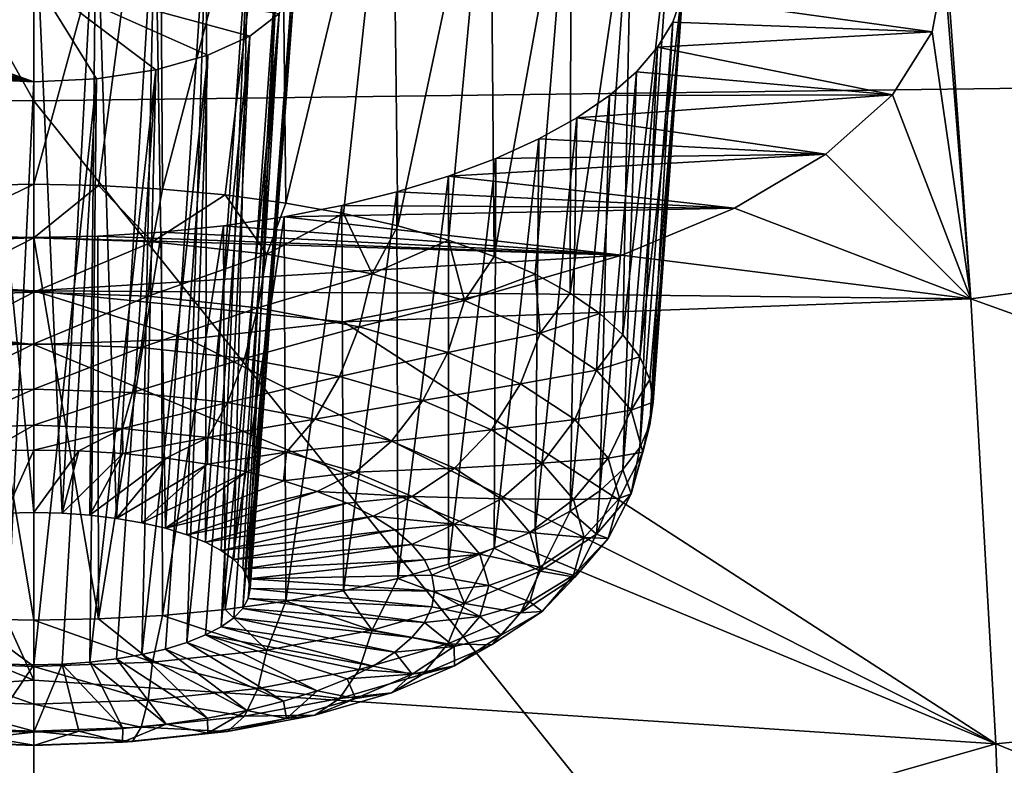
# Model space of a CAD drawing. Header units: metres. Extents: x -90 to 304, y -90 to 74.
# Tile 308 of 570: x 239.97 to 242.24, y 4.88 to 6.61. Entities that reach past the tile are written whole.
import ezdxf

# ---------------------------------------------------------------- set-up
doc = ezdxf.new("R2010")
doc.units = ezdxf.units.M
doc.layers.add('solid_21662050_350', color=7, linetype='CONTINUOUS')

msp = doc.modelspace()

# ---------------------------------------------------------------- linework, layer by layer
at = {"layer": 'solid_21662050_350'}
for points in [[(237.607452, 10.69474, 214.472244), (236.899963, 6.461707, 220.992294), (240, 6.41942, 221.109741)], [(237.607452, 10.69474, 214.472244), (240, 6.41942, 221.109741), (240, 10.663371, 214.559372)], [(242.393082, 10.69353, 214.474213), (240, 10.663371, 214.559372), (242.95726, 6.456635, 221.00473)], [(240, 10.663371, 214.559372), (240, 6.41942, 221.109741), (242.95726, 6.456635, 221.00473)], [(239.709137, 7.289798, 149.67012), (240, 7.300701, 149.643875), (239.850327, 6.22355, 149.327866)], [(240, 7.300701, 149.643875), (240, 6.22631, 149.320526), (239.850327, 6.22355, 149.327866)], [(240.290863, 7.289799, 149.67012), (240, 6.22631, 149.320526), (240, 7.300701, 149.643875)], [(240.290863, 7.289799, 149.67012), (240.149673, 6.22355, 149.327866), (240, 6.22631, 149.320526)], [(240.290863, 7.289799, 149.67012), (240.297699, 6.215301, 149.349808), (240.149673, 6.22355, 149.327866)], [(240.290863, 7.289799, 149.67012), (240.570572, 7.25749, 149.747772), (240.297699, 6.215301, 149.349808)], [(244.290604, 6.246769, 152.219757), (242.094864, 6.943099, 150.513748), (244.132751, 7.289268, 149.821136)], [(240.570572, 7.25749, 149.747772), (240.442459, 6.201653, 149.386124), (240.297699, 6.215301, 149.349808)], [(240.570572, 7.25749, 149.747772), (240.582382, 6.182756, 149.436401), (240.442459, 6.201653, 149.386124)], [(240.570572, 7.25749, 149.747772), (240.828384, 7.204938, 149.873657), (240.582382, 6.182756, 149.436401)], [(240.828384, 7.204938, 149.873657), (240.715912, 6.158816, 149.500092), (240.582382, 6.182756, 149.436401)], [(240.828384, 7.204938, 149.873657), (240.841614, 6.130096, 149.576492), (240.715912, 6.158816, 149.500092)], [(240.828384, 7.204938, 149.873657), (241.054779, 7.133965, 150.042801), (240.841614, 6.130096, 149.576492)], [(241.054779, 7.133965, 150.042801), (240.958084, 6.096911, 149.66478), (240.841614, 6.130096, 149.576492)], [(241.054779, 7.133965, 150.042801), (241.064056, 6.059625, 149.763977), (240.958084, 6.096911, 149.66478)], [(241.054779, 7.133965, 150.042801), (241.241623, 7.046889, 150.249008), (241.064056, 6.059625, 149.763977)], [(241.241623, 7.046889, 150.249008), (241.158371, 6.018645, 149.873001), (241.064056, 6.059625, 149.763977)], [(241.241623, 7.046889, 150.249008), (241.240005, 5.974421, 149.990662), (241.158371, 6.018645, 149.873001)], [(241.241623, 7.046889, 150.249008), (241.38208, 6.946466, 150.485077), (241.240005, 5.974421, 149.990662)], [(239.855591, 6.938601, 150.487457), (240, 5.467462, 150.030777), (240, 6.945466, 150.47139)], [(240, 6.945466, 150.47139), (240, 5.467462, 150.030777), (240.065262, 5.465957, 150.034775)], [(240.144409, 6.938602, 150.487457), (240, 6.945466, 150.47139), (240.065262, 5.465957, 150.034775)], [(241.38208, 6.946466, 150.485077), (241.308044, 5.927437, 150.115662), (241.240005, 5.974421, 149.990662)], [(241.38208, 6.946466, 150.485077), (241.361755, 5.878208, 150.246628), (241.308044, 5.927437, 150.115662)], [(241.38208, 6.946466, 150.485077), (241.470581, 6.8359, 150.742935), (241.361755, 5.878208, 150.246628)], [(242.10379, 6.726346, 151.014175), (242.094864, 6.943099, 150.513748), (242.165939, 5.961636, 152.760284)], [(244.290604, 6.246769, 152.219757), (242.165939, 5.961636, 152.760284), (242.094864, 6.943099, 150.513748)], [(239.855591, 6.938601, 150.487457), (239.934738, 5.465957, 150.034775), (240, 5.467462, 150.030777)], [(240.144409, 6.938602, 150.487457), (240.065262, 5.465957, 150.034775), (240.12941, 5.461467, 150.046722)], [(240.144409, 6.938602, 150.487457), (240.12941, 5.461467, 150.046722), (240.19133, 5.454072, 150.066391)], [(240.280441, 6.918404, 150.534744), (240.144409, 6.938602, 150.487457), (240.19133, 5.454072, 150.066391)], [(240.280441, 6.918404, 150.534744), (240.19133, 5.454072, 150.066391), (240.25, 5.443892, 150.093475)], [(240.280441, 6.918404, 150.534744), (240.25, 5.443892, 150.093475), (240.304382, 5.431108, 150.127487)], [(240.400253, 6.886007, 150.610458), (240.280441, 6.918404, 150.534744), (240.304382, 5.431108, 150.127487)], [(240.400253, 6.886007, 150.610458), (240.304382, 5.431108, 150.127487), (240.353546, 5.415936, 150.167862)], [(240.400253, 6.886007, 150.610458), (240.353546, 5.415936, 150.167862), (240.396683, 5.398636, 150.213882)], [(240.497025, 6.843191, 150.71022), (240.400253, 6.886007, 150.610458), (240.396683, 5.398636, 150.213882)], [(240.497025, 6.843191, 150.71022), (240.396683, 5.398636, 150.213882), (240.433014, 5.379504, 150.264786)], [(240.497025, 6.843191, 150.71022), (240.433014, 5.379504, 150.264786), (240.461945, 5.35886, 150.319702)], [(240.565247, 6.792281, 150.828461), (240.497025, 6.843191, 150.71022), (240.461945, 5.35886, 150.319702)], [(241.470581, 6.8359, 150.742935), (241.400543, 5.827273, 150.382141), (241.361755, 5.878208, 150.246628)], [(241.470581, 6.8359, 150.742935), (241.502808, 6.719074, 151.013168), (241.400543, 5.827273, 150.382141)], [(240.565247, 6.792281, 150.828461), (240.461945, 5.35886, 150.319702), (240.482956, 5.337075, 150.37767)], [(240.565247, 6.792281, 150.828461), (240.482956, 5.337075, 150.37767), (240.495728, 5.314503, 150.437714)], [(240.600845, 6.736036, 150.958588), (240.565247, 6.792281, 150.828461), (240.495728, 5.314503, 150.437714)], [(240.600845, 6.736036, 150.958588), (240.495728, 5.314503, 150.437714), (240.5, 5.291541, 150.49881)], [(240.601456, 6.677691, 151.093033), (240.600845, 6.736036, 150.958588), (240.5, 5.291541, 150.49881)], [(241.502808, 6.719074, 151.013168), (241.423981, 5.775191, 150.520706), (241.400543, 5.827273, 150.382141)], [(241.502808, 6.719074, 151.013168), (241.431824, 5.722532, 150.660797), (241.423981, 5.775191, 150.520706)], [(241.502808, 6.719074, 151.013168), (241.497025, 6.659822, 151.149384), (241.431824, 5.722532, 150.660797)], [(241.497025, 6.659822, 151.149384), (242.10379, 6.726346, 151.014175), (242.076675, 6.57832, 151.353287)], [(242.076675, 6.57832, 151.353287), (242.10379, 6.726346, 151.014175), (242.165939, 5.961636, 152.760284)], [(240, 6.704348, 151.028732), (240, 6.462839, 151.583633), (239.398529, 6.677748, 151.092911)], [(240, 6.704348, 151.028732), (240.145203, 6.469973, 151.567444), (240, 6.462839, 151.583633)], [(240, 6.704348, 151.028732), (240.566895, 6.620767, 151.223694), (240.499176, 6.568679, 151.342819)], [(240, 6.704348, 151.028732), (240.499176, 6.568679, 151.342819), (240.402298, 6.524526, 151.443466)], [(240, 6.704348, 151.028732), (240.402298, 6.524526, 151.443466), (240.281967, 6.490955, 151.519821)], [(240, 6.704348, 151.028732), (240.281967, 6.490955, 151.519821), (240.145203, 6.469973, 151.567444)], [(239.398529, 6.677748, 151.092911), (240, 6.462839, 151.583633), (239.43306, 6.620811, 151.223587)], [(240.601456, 6.677691, 151.093033), (240.495728, 5.268579, 150.559891), (240.482956, 5.246008, 150.619934)], [(240.566895, 6.620767, 151.223694), (240.601456, 6.677691, 151.093033), (240.482956, 5.246008, 150.619934)], [(240.601456, 6.677691, 151.093033), (240.5, 5.291541, 150.49881), (240.495728, 5.268579, 150.559891)], [(241.497025, 6.659822, 151.149384), (241.423981, 5.669873, 150.800903), (241.431824, 5.722532, 150.660797)], [(241.497025, 6.659822, 151.149384), (241.476593, 6.600874, 151.284363), (241.423981, 5.669873, 150.800903)], [(241.497025, 6.659822, 151.149384), (242.076675, 6.57832, 151.353287), (241.476593, 6.600874, 151.284363)], [(239.43306, 6.620811, 151.223587), (240, 6.462839, 151.583633), (239.500763, 6.568711, 151.342743)], [(240.566895, 6.620767, 151.223694), (240.461945, 5.224223, 150.677902), (240.433014, 5.203579, 150.732819)], [(240.499176, 6.568679, 151.342819), (240.566895, 6.620767, 151.223694), (240.433014, 5.203579, 150.732819)], [(240.566895, 6.620767, 151.223694), (240.482956, 5.246008, 150.619934), (240.461945, 5.224223, 150.677902)], [(241.476593, 6.600874, 151.284363), (241.400543, 5.61779, 150.939453), (241.423981, 5.669873, 150.800903)], [(241.476593, 6.600874, 151.284363), (241.441757, 6.542839, 151.416733), (241.400543, 5.61779, 150.939453)], [(241.476593, 6.600874, 151.284363), (242.076675, 6.57832, 151.353287), (241.441757, 6.542839, 151.416733)], [(241.441757, 6.542839, 151.416733), (242.076675, 6.57832, 151.353287), (241.984695, 6.433265, 151.682388)], [(241.984695, 6.433265, 151.682388), (242.076675, 6.57832, 151.353287), (242.165939, 5.961636, 152.760284)], [(239.500763, 6.568711, 151.342743), (240, 6.462839, 151.583633), (239.597641, 6.524545, 151.443436)], [(240.499176, 6.568679, 151.342819), (240.396683, 5.184447, 150.783722), (240.353546, 5.167147, 150.829742)], [(240.402298, 6.524526, 151.443466), (240.499176, 6.568679, 151.342819), (240.353546, 5.167147, 150.829742)], [(240.499176, 6.568679, 151.342819), (240.433014, 5.203579, 150.732819), (240.396683, 5.184447, 150.783722)], [(241.441757, 6.542839, 151.416733), (241.361755, 5.566856, 151.074966), (241.400543, 5.61779, 150.939453)], [(241.441757, 6.542839, 151.416733), (241.392822, 6.486271, 151.545273), (241.361755, 5.566856, 151.074966)], [(241.441757, 6.542839, 151.416733), (241.984695, 6.433265, 151.682388), (241.392822, 6.486271, 151.545273)], [(239.597641, 6.524545, 151.443436), (240, 6.462839, 151.583633), (239.717987, 6.490964, 151.519791)], [(240.402298, 6.524526, 151.443466), (240.304382, 5.151974, 150.870117), (240.25, 5.139191, 150.904129)], [(240.281967, 6.490955, 151.519821), (240.402298, 6.524526, 151.443466), (240.25, 5.139191, 150.904129)], [(240.402298, 6.524526, 151.443466), (240.353546, 5.167147, 150.829742), (240.304382, 5.151974, 150.870117)], [(239.717987, 6.490964, 151.519791), (240, 6.462839, 151.583633), (239.854767, 6.469975, 151.567444)], [(240.281967, 6.490955, 151.519821), (240.19133, 5.12901, 150.931213), (240.12941, 5.121615, 150.950882)], [(240.145203, 6.469973, 151.567444), (240.281967, 6.490955, 151.519821), (240.12941, 5.121615, 150.950882)], [(240.281967, 6.490955, 151.519821), (240.25, 5.139191, 150.904129), (240.19133, 5.12901, 150.931213)], [(241.392822, 6.486271, 151.545273), (241.308044, 5.517627, 151.205948), (241.361755, 5.566856, 151.074966)], [(241.392822, 6.486271, 151.545273), (241.330276, 6.431776, 151.668671), (241.308044, 5.517627, 151.205948)], [(241.392822, 6.486271, 151.545273), (241.984695, 6.433265, 151.682388), (241.330276, 6.431776, 151.668671)], [(239.854767, 6.469975, 151.567444), (240, 6.462839, 151.583633), (239.934738, 5.117126, 150.96283)], [(240.145203, 6.469973, 151.567444), (240.065262, 5.117126, 150.96283), (240, 5.115621, 150.966827)], [(240.145203, 6.469973, 151.567444), (240, 5.115621, 150.966827), (240, 6.462839, 151.583633)], [(240.145203, 6.469973, 151.567444), (240.12941, 5.121615, 150.950882), (240.065262, 5.117126, 150.96283)], [(236.899963, 6.461707, 220.992294), (236.376099, 1.895188, 227.30072), (240, 1.846817, 227.435074)], [(236.899963, 6.461707, 220.992294), (240, 1.846817, 227.435074), (240, 6.41942, 221.109741)], [(240, 6.462839, 151.583633), (240, 5.115621, 150.966827), (239.934738, 5.117126, 150.96283)], [(242.95726, 6.456635, 221.00473), (240, 6.41942, 221.109741), (243.626358, 1.89407, 227.302094)], [(240, 6.41942, 221.109741), (240, 1.846817, 227.435074), (243.626358, 1.89407, 227.302094)], [(241.330276, 6.431776, 151.668671), (241.240005, 5.470643, 151.330948), (241.308044, 5.517627, 151.205948)], [(241.330276, 6.431776, 151.668671), (241.254745, 6.37989, 151.785751), (241.240005, 5.470643, 151.330948)], [(241.254745, 6.37989, 151.785751), (241.984695, 6.433265, 151.682388), (241.830841, 6.295763, 151.991608)], [(241.330276, 6.431776, 151.668671), (241.984695, 6.433265, 151.682388), (241.254745, 6.37989, 151.785751)], [(241.830841, 6.295763, 151.991608), (241.984695, 6.433265, 151.682388), (242.165939, 5.961636, 152.760284)], [(241.254745, 6.37989, 151.785751), (241.158371, 5.426418, 151.448593), (241.240005, 5.470643, 151.330948)], [(241.254745, 6.37989, 151.785751), (241.166962, 6.331171, 151.89537), (241.158371, 5.426418, 151.448593)], [(241.254745, 6.37989, 151.785751), (241.830841, 6.295763, 151.991608), (241.166962, 6.331171, 151.89537)], [(241.166962, 6.331171, 151.89537), (241.064056, 5.385438, 151.557617), (241.158371, 5.426418, 151.448593)], [(241.166962, 6.331171, 151.89537), (241.067795, 6.286098, 151.99649), (241.064056, 5.385438, 151.557617)], [(241.166962, 6.331171, 151.89537), (241.830841, 6.295763, 151.991608), (241.067795, 6.286098, 151.99649)], [(241.067795, 6.286098, 151.99649), (240.958084, 5.348152, 151.65683), (241.064056, 5.385438, 151.557617)], [(241.067795, 6.286098, 151.99649), (240.958206, 6.245153, 152.088104), (240.958084, 5.348152, 151.65683)], [(240.958206, 6.245153, 152.088104), (241.830841, 6.295763, 151.991608), (241.619843, 6.170619, 152.270844)], [(241.067795, 6.286098, 151.99649), (241.830841, 6.295763, 151.991608), (240.958206, 6.245153, 152.088104)], [(241.619843, 6.170619, 152.270844), (241.830841, 6.295763, 151.991608), (242.165939, 5.961636, 152.760284)], [(240.958206, 6.245153, 152.088104), (241.619843, 6.170619, 152.270844), (240.839325, 6.208771, 152.169342)], [(240.958206, 6.245153, 152.088104), (240.839325, 6.208771, 152.169342), (240.841614, 5.314967, 151.745117)], [(240.958206, 6.245153, 152.088104), (240.841614, 5.314967, 151.745117), (240.958084, 5.348152, 151.65683)], [(244.421188, 5.149876, 154.68364), (242.165939, 5.961636, 152.760284), (244.290604, 6.246769, 152.219757)], [(239.725372, 6.092903, 149.325043), (239.850327, 6.22355, 149.327866), (240, 6.22631, 149.320526)], [(239.725372, 6.092903, 149.325043), (240, 6.22631, 149.320526), (240, 6.102419, 149.299713)], [(240, 6.102419, 149.299713), (240, 6.22631, 149.320526), (240.149673, 6.22355, 149.327866)], [(240.274628, 6.092903, 149.325043), (240, 6.102419, 149.299713), (240.149673, 6.22355, 149.327866)], [(240.274628, 6.092903, 149.325043), (240.149673, 6.22355, 149.327866), (240.297699, 6.215301, 149.349808)], [(240.274628, 6.092903, 149.325043), (240.297699, 6.215301, 149.349808), (240.442459, 6.201653, 149.386124)], [(240.538712, 6.064718, 149.400024), (240.274628, 6.092903, 149.325043), (240.442459, 6.201653, 149.386124)], [(240.538712, 6.064718, 149.400024), (240.442459, 6.201653, 149.386124), (240.582382, 6.182756, 149.436401)], [(240.839325, 6.208771, 152.169342), (241.619843, 6.170619, 152.270844), (240.71225, 6.177315, 152.239426)], [(240.839325, 6.208771, 152.169342), (240.71225, 6.177315, 152.239426), (240.715912, 5.286247, 151.821518)], [(240.839325, 6.208771, 152.169342), (240.715912, 5.286247, 151.821518), (240.841614, 5.314967, 151.745117)], [(240.538712, 6.064718, 149.400024), (240.582382, 6.182756, 149.436401), (240.715912, 6.158816, 149.500092)], [(240.71225, 6.177315, 152.239426), (241.619843, 6.170619, 152.270844), (240.578293, 6.151124, 152.297699)], [(240.71225, 6.177315, 152.239426), (240.578293, 6.151124, 152.297699), (240.582382, 5.262308, 151.885208)], [(240.578293, 6.151124, 152.297699), (241.619843, 6.170619, 152.270844), (241.359039, 6.062221, 152.511078)], [(240.71225, 6.177315, 152.239426), (240.582382, 5.262308, 151.885208), (240.715912, 5.286247, 151.821518)], [(241.359039, 6.062221, 152.511078), (241.619843, 6.170619, 152.270844), (242.165939, 5.961636, 152.760284)], [(240.578293, 6.151124, 152.297699), (241.359039, 6.062221, 152.511078), (240.438675, 6.130461, 152.343597)], [(240.578293, 6.151124, 152.297699), (240.438675, 6.130461, 152.343597), (240.442459, 5.243411, 151.935486)], [(240.578293, 6.151124, 152.297699), (240.442459, 5.243411, 151.935486), (240.582382, 5.262308, 151.885208)], [(240.782089, 6.018948, 149.52179), (240.538712, 6.064718, 149.400024), (240.715912, 6.158816, 149.500092)], [(240.782089, 6.018948, 149.52179), (240.715912, 6.158816, 149.500092), (240.841614, 6.130096, 149.576492)], [(240.438675, 6.130461, 152.343597), (241.359039, 6.062221, 152.511078), (240.294846, 6.115552, 152.376694)], [(240.438675, 6.130461, 152.343597), (240.294846, 6.115552, 152.376694), (240.297699, 5.229763, 151.971786)], [(240.438675, 6.130461, 152.343597), (240.297699, 5.229763, 151.971786), (240.442459, 5.243411, 151.935486)], [(240.782089, 6.018948, 149.52179), (240.841614, 6.130096, 149.576492), (240.958084, 6.096911, 149.66478)], [(239.851868, 6.106544, 152.396683), (240, 6.103533, 152.403366), (238.640839, 6.062261, 152.510986)], [(240, 5.979733, 152.68425), (238.640839, 6.062261, 152.510986), (240, 6.103533, 152.403366)], [(239.735992, 5.967487, 149.334915), (239.725372, 6.092903, 149.325043), (240, 6.102419, 149.299713)], [(239.735992, 5.967487, 149.334915), (240, 6.102419, 149.299713), (240, 5.976635, 149.310577)], [(239.851868, 6.106544, 152.396683), (239.850327, 5.221514, 151.993744), (240, 5.218754, 152.001083)], [(239.851868, 6.106544, 152.396683), (240, 5.218754, 152.001083), (240, 6.103533, 152.403366)], [(240.148132, 6.106544, 152.396683), (241.359039, 6.062221, 152.511078), (240, 6.103533, 152.403366)], [(240.148132, 6.106544, 152.396683), (240, 6.103533, 152.403366), (240.149673, 5.221514, 151.993744)], [(240, 5.979733, 152.68425), (240, 6.103533, 152.403366), (241.359039, 6.062221, 152.511078)], [(240.149673, 5.221514, 151.993744), (240, 6.103533, 152.403366), (240, 5.218754, 152.001083)], [(240, 5.976635, 149.310577), (240, 6.102419, 149.299713), (240.274628, 6.092903, 149.325043)], [(240.294846, 6.115552, 152.376694), (241.359039, 6.062221, 152.511078), (240.148132, 6.106544, 152.396683)], [(240.294846, 6.115552, 152.376694), (240.148132, 6.106544, 152.396683), (240.149673, 5.221514, 151.993744)], [(240.294846, 6.115552, 152.376694), (240.149673, 5.221514, 151.993744), (240.297699, 5.229763, 151.971786)], [(240.264008, 5.967487, 149.334915), (240, 5.976635, 149.310577), (240.274628, 6.092903, 149.325043)], [(240.264008, 5.967487, 149.334915), (240.274628, 6.092903, 149.325043), (240.538712, 6.064718, 149.400024)], [(240.995407, 5.957351, 149.685669), (240.782089, 6.018948, 149.52179), (240.958084, 6.096911, 149.66478)], [(240.995407, 5.957351, 149.685669), (240.958084, 6.096911, 149.66478), (241.064056, 6.059625, 149.763977)], [(240, 5.979733, 152.68425), (238.944748, 5.973864, 152.705826), (238.640839, 6.062261, 152.510986)], [(240, 5.979733, 152.68425), (241.359039, 6.062221, 152.511078), (241.055054, 5.973814, 152.705933)], [(240.264008, 5.967487, 149.334915), (240.538712, 6.064718, 149.400024), (240.517883, 5.940392, 149.407013)], [(240.517883, 5.940392, 149.407013), (240.538712, 6.064718, 149.400024), (240.782089, 6.018948, 149.52179)], [(240.995407, 5.957351, 149.685669), (241.064056, 6.059625, 149.763977), (241.158371, 6.018645, 149.873001)], [(241.055054, 5.973814, 152.705933), (241.359039, 6.062221, 152.511078), (242.165939, 5.961636, 152.760284)], [(240.517883, 5.940392, 149.407013), (240.782089, 6.018948, 149.52179), (240.751846, 5.896391, 149.524063)], [(240.751846, 5.896391, 149.524063), (240.782089, 6.018948, 149.52179), (240.995407, 5.957351, 149.685669)], [(241.170471, 5.882297, 149.885345), (240.995407, 5.957351, 149.685669), (241.158371, 6.018645, 149.873001)], [(241.170471, 5.882297, 149.885345), (241.158371, 6.018645, 149.873001), (241.240005, 5.974421, 149.990662)], [(240, 5.979733, 152.68425), (240, 5.855868, 152.964539), (238.944748, 5.973864, 152.705826)], [(238.944748, 5.973864, 152.705826), (240, 5.855868, 152.964539), (239.284409, 5.908039, 152.850342)], [(239.735992, 5.967487, 149.334915), (240, 5.976635, 149.310577), (239.751831, 5.848983, 149.375488)], [(239.751831, 5.848983, 149.375488), (240, 5.976635, 149.310577), (240, 5.857583, 149.3526)], [(240, 5.979733, 152.68425), (240.357849, 5.868326, 152.937302), (240, 5.855868, 152.964539)], [(240, 5.979733, 152.68425), (241.055054, 5.973814, 152.705933), (240.715393, 5.908, 152.850418)], [(240, 5.979733, 152.68425), (240.715393, 5.908, 152.850418), (240.357849, 5.868326, 152.937302)], [(240.264008, 5.967487, 149.334915), (240, 5.857583, 149.3526), (240, 5.976635, 149.310577)], [(240.264008, 5.967487, 149.334915), (240.248169, 5.848983, 149.375488), (240, 5.857583, 149.3526)], [(240.264008, 5.967487, 149.334915), (240.517883, 5.940392, 149.407013), (240.248169, 5.848983, 149.375488)], [(240.715393, 5.908, 152.850418), (241.055054, 5.973814, 152.705933), (242.165939, 5.961636, 152.760284)], [(241.170471, 5.882297, 149.885345), (241.240005, 5.974421, 149.990662), (241.308044, 5.927437, 150.115662)], [(240, 5.079766, 154.704269), (237.776688, 4.933027, 155.063675), (237.834061, 5.961635, 152.760284)], [(239.642029, 5.868344, 152.937256), (240, 5.079766, 154.704269), (237.834061, 5.961635, 152.760284)], [(240.517883, 5.940392, 149.407013), (240.486801, 5.823514, 149.443237), (240.248169, 5.848983, 149.375488)], [(240.517883, 5.940392, 149.407013), (240.751846, 5.896391, 149.524063), (240.486801, 5.823514, 149.443237)], [(240.715393, 5.908, 152.850418), (242.165939, 5.961636, 152.760284), (242.223312, 4.933027, 155.063675)], [(240.751846, 5.896391, 149.524063), (240.995407, 5.957351, 149.685669), (240.956924, 5.837176, 149.68161)], [(240.956924, 5.837176, 149.68161), (240.995407, 5.957351, 149.685669), (241.170471, 5.882297, 149.885345)], [(244.421188, 5.149876, 154.68364), (242.223312, 4.933027, 155.063675), (242.165939, 5.961636, 152.760284)], [(241.300568, 5.796667, 150.113159), (241.170471, 5.882297, 149.885345), (241.308044, 5.927437, 150.115662)], [(241.300568, 5.796667, 150.113159), (241.308044, 5.927437, 150.115662), (241.361755, 5.878208, 150.246628)], [(239.284409, 5.908039, 152.850342), (240, 5.855868, 152.964539), (239.642029, 5.868344, 152.937256)], [(240.357849, 5.868326, 152.937302), (240.715393, 5.908, 152.850418), (242.223312, 4.933027, 155.063675)], [(240.751846, 5.896391, 149.524063), (240.706726, 5.782155, 149.553284), (240.486801, 5.823514, 149.443237)], [(240.751846, 5.896391, 149.524063), (240.956924, 5.837176, 149.68161), (240.706726, 5.782155, 149.553284)], [(240.956924, 5.837176, 149.68161), (241.170471, 5.882297, 149.885345), (241.125214, 5.765023, 149.873566)], [(241.125214, 5.765023, 149.873566), (241.170471, 5.882297, 149.885345), (241.300568, 5.796667, 150.113159)], [(241.300568, 5.796667, 150.113159), (241.361755, 5.878208, 150.246628), (241.400543, 5.827273, 150.382141)], [(239.642029, 5.868344, 152.937256), (240, 5.855868, 152.964539), (240, 5.079766, 154.704269)], [(239.751831, 5.848983, 149.375488), (240, 5.857583, 149.3526), (239.771896, 5.744948, 149.444138)], [(239.771896, 5.744948, 149.444138), (240, 5.857583, 149.3526), (240, 5.752852, 149.423111)], [(240.357849, 5.868326, 152.937302), (242.223312, 4.933027, 155.063675), (240, 5.855868, 152.964539)], [(240.248169, 5.848983, 149.375488), (240, 5.752852, 149.423111), (240, 5.857583, 149.3526)], [(242.223312, 4.933027, 155.063675), (240, 5.079766, 154.704269), (240, 5.855868, 152.964539)], [(240.248169, 5.848983, 149.375488), (240.228104, 5.744948, 149.444138), (240, 5.752852, 149.423111)], [(240.248169, 5.848983, 149.375488), (240.486801, 5.823514, 149.443237), (240.228104, 5.744948, 149.444138)], [(240.956924, 5.837176, 149.68161), (240.89949, 5.726494, 149.701355), (240.706726, 5.782155, 149.553284)], [(240.956924, 5.837176, 149.68161), (241.125214, 5.765023, 149.873566), (240.89949, 5.726494, 149.701355)], [(241.380661, 5.703753, 150.360352), (241.300568, 5.796667, 150.113159), (241.400543, 5.827273, 150.382141)], [(241.380661, 5.703753, 150.360352), (241.400543, 5.827273, 150.382141), (241.423981, 5.775191, 150.520706)], [(240.486801, 5.823514, 149.443237), (240.447433, 5.721538, 149.506424), (240.228104, 5.744948, 149.444138)], [(240.486801, 5.823514, 149.443237), (240.706726, 5.782155, 149.553284), (240.447433, 5.721538, 149.506424)], [(240.706726, 5.782155, 149.553284), (240.649582, 5.683523, 149.607559), (240.447433, 5.721538, 149.506424)], [(240.706726, 5.782155, 149.553284), (240.89949, 5.726494, 149.701355), (240.649582, 5.683523, 149.607559)], [(241.125214, 5.765023, 149.873566), (241.300568, 5.796667, 150.113159), (241.250275, 5.682704, 150.092575)], [(241.250275, 5.682704, 150.092575), (241.300568, 5.796667, 150.113159), (241.380661, 5.703753, 150.360352)], [(241.125214, 5.765023, 149.873566), (241.057678, 5.658672, 149.881805), (240.89949, 5.726494, 149.701355)], [(241.125214, 5.765023, 149.873566), (241.250275, 5.682704, 150.092575), (241.057678, 5.658672, 149.881805)], [(241.380661, 5.703753, 150.360352), (241.423981, 5.775191, 150.520706), (241.431824, 5.722532, 150.660797)], [(239.771896, 5.744948, 149.444138), (240, 5.752852, 149.423111), (239.794907, 5.662014, 149.536514)], [(239.794907, 5.662014, 149.536514), (240, 5.752852, 149.423111), (240, 5.669122, 149.517609)], [(240.228104, 5.744948, 149.444138), (240, 5.669122, 149.517609), (240, 5.752852, 149.423111)], [(240.228104, 5.744948, 149.444138), (240.205093, 5.662014, 149.536514), (240, 5.669122, 149.517609)], [(240.228104, 5.744948, 149.444138), (240.447433, 5.721538, 149.506424), (240.205093, 5.662014, 149.536514)], [(240.447433, 5.721538, 149.506424), (240.402313, 5.640965, 149.592514), (240.205093, 5.662014, 149.536514)], [(240.447433, 5.721538, 149.506424), (240.649582, 5.683523, 149.607559), (240.402313, 5.640965, 149.592514)], [(240.89949, 5.726494, 149.701355), (240.826767, 5.632362, 149.743668), (240.649582, 5.683523, 149.607559)], [(240.89949, 5.726494, 149.701355), (241.057678, 5.658672, 149.881805), (240.826767, 5.632362, 149.743668)], [(241.407715, 5.607126, 150.617416), (241.380661, 5.703753, 150.360352), (241.431824, 5.722532, 150.660797)], [(241.407715, 5.607126, 150.617416), (241.431824, 5.722532, 150.660797), (241.423981, 5.669873, 150.800903)], [(241.250275, 5.682704, 150.092575), (241.380661, 5.703753, 150.360352), (241.327286, 5.593383, 150.330215)], [(241.327286, 5.593383, 150.330215), (241.380661, 5.703753, 150.360352), (241.407715, 5.607126, 150.617416)], [(239.794907, 5.662014, 149.536514), (240, 5.669122, 149.517609), (239.896317, 5.609723, 149.635391)], [(239.896317, 5.609723, 149.635391), (240, 5.669122, 149.517609), (240, 5.611771, 149.629944)], [(240, 5.669122, 149.517609), (240.205093, 5.662014, 149.536514), (240, 5.611771, 149.629944)], [(240.649582, 5.683523, 149.607559), (240.584076, 5.606783, 149.683456), (240.402313, 5.640965, 149.592514)], [(240.649582, 5.683523, 149.607559), (240.826767, 5.632362, 149.743668), (240.584076, 5.606783, 149.683456)], [(241.250275, 5.682704, 150.092575), (241.175232, 5.581294, 150.087662), (241.057678, 5.658672, 149.881805)], [(241.250275, 5.682704, 150.092575), (241.327286, 5.593383, 150.330215), (241.175232, 5.581294, 150.087662)], [(241.380661, 5.510499, 150.874496), (241.423981, 5.669873, 150.800903), (241.400543, 5.61779, 150.939453)], [(241.380661, 5.510499, 150.874496), (241.407715, 5.607126, 150.617416), (241.423981, 5.669873, 150.800903)], [(240.205093, 5.662014, 149.536514), (240.103683, 5.609723, 149.635391), (240, 5.611771, 149.629944)], [(240.205093, 5.662014, 149.536514), (240.206055, 5.603603, 149.651672), (240.103683, 5.609723, 149.635391)], [(240.205093, 5.662014, 149.536514), (240.402313, 5.640965, 149.592514), (240.206055, 5.603603, 149.651672)], [(241.057678, 5.658672, 149.881805), (240.972168, 5.570023, 149.909515), (240.826767, 5.632362, 149.743668)], [(241.057678, 5.658672, 149.881805), (241.175232, 5.581294, 150.087662), (240.972168, 5.570023, 149.909515)], [(240.402313, 5.640965, 149.592514), (240.305832, 5.593489, 149.678574), (240.206055, 5.603603, 149.651672)], [(240.402313, 5.640965, 149.592514), (240.401764, 5.579507, 149.715775), (240.305832, 5.593489, 149.678574)], [(240.402313, 5.640965, 149.592514), (240.584076, 5.606783, 149.683456), (240.401764, 5.579507, 149.715775)], [(240.826767, 5.632362, 149.743668), (240.743393, 5.560782, 149.805832), (240.584076, 5.606783, 149.683456)], [(240.826767, 5.632362, 149.743668), (240.972168, 5.570023, 149.909515), (240.743393, 5.560782, 149.805832)], [(239.934738, 5.465957, 150.034775), (239.896317, 5.609723, 149.635391), (240, 5.611771, 149.629944)], [(240, 5.467462, 150.030777), (239.934738, 5.465957, 150.034775), (240, 5.611771, 149.629944)], [(240, 5.467462, 150.030777), (240, 5.611771, 149.629944), (240.103683, 5.609723, 149.635391)], [(240.065262, 5.465957, 150.034775), (240, 5.467462, 150.030777), (240.103683, 5.609723, 149.635391)], [(240.065262, 5.465957, 150.034775), (240.103683, 5.609723, 149.635391), (240.206055, 5.603603, 149.651672)], [(240.12941, 5.461467, 150.046722), (240.065262, 5.465957, 150.034775), (240.206055, 5.603603, 149.651672)], [(240.12941, 5.461467, 150.046722), (240.206055, 5.603603, 149.651672), (240.305832, 5.593489, 149.678574)], [(240.584076, 5.606783, 149.683456), (240.492645, 5.561834, 149.762787), (240.401764, 5.579507, 149.715775)], [(240.584076, 5.606783, 149.683456), (240.577332, 5.540692, 149.819046), (240.492645, 5.561834, 149.762787)], [(240.584076, 5.606783, 149.683456), (240.743393, 5.560782, 149.805832), (240.577332, 5.540692, 149.819046)], [(241.327286, 5.593383, 150.330215), (241.407715, 5.607126, 150.617416), (241.353287, 5.500492, 150.577347)], [(241.353287, 5.500492, 150.577347), (241.407715, 5.607126, 150.617416), (241.380661, 5.510499, 150.874496)], [(241.380661, 5.510499, 150.874496), (241.400543, 5.61779, 150.939453), (241.361755, 5.566856, 151.074966)], [(240.19133, 5.454072, 150.066391), (240.12941, 5.461467, 150.046722), (240.305832, 5.593489, 149.678574)], [(240.19133, 5.454072, 150.066391), (240.305832, 5.593489, 149.678574), (240.401764, 5.579507, 149.715775)], [(240.25, 5.443892, 150.093475), (240.19133, 5.454072, 150.066391), (240.401764, 5.579507, 149.715775)], [(240.25, 5.443892, 150.093475), (240.401764, 5.579507, 149.715775), (240.492645, 5.561834, 149.762787)], [(241.175232, 5.581294, 150.087662), (241.080215, 5.498901, 150.09874), (240.972168, 5.570023, 149.909515)], [(241.175232, 5.581294, 150.087662), (241.24762, 5.497334, 150.311035), (241.080215, 5.498901, 150.09874)], [(241.327286, 5.593383, 150.330215), (241.24762, 5.497334, 150.311035), (241.175232, 5.581294, 150.087662)], [(241.327286, 5.593383, 150.330215), (241.353287, 5.500492, 150.577347), (241.24762, 5.497334, 150.311035)], [(240.304382, 5.431108, 150.127487), (240.25, 5.443892, 150.093475), (240.492645, 5.561834, 149.762787)], [(240.304382, 5.431108, 150.127487), (240.492645, 5.561834, 149.762787), (240.577332, 5.540692, 149.819046)], [(240.743393, 5.560782, 149.805832), (240.65477, 5.516347, 149.883804), (240.577332, 5.540692, 149.819046)], [(240.743393, 5.560782, 149.805832), (240.87413, 5.50473, 149.954956), (240.65477, 5.516347, 149.883804)], [(240.972168, 5.570023, 149.909515), (240.87413, 5.50473, 149.954956), (240.743393, 5.560782, 149.805832)], [(240.972168, 5.570023, 149.909515), (241.080215, 5.498901, 150.09874), (240.87413, 5.50473, 149.954956)], [(241.300568, 5.417585, 151.121689), (241.361755, 5.566856, 151.074966), (241.308044, 5.517627, 151.205948)], [(241.300568, 5.417585, 151.121689), (241.380661, 5.510499, 150.874496), (241.361755, 5.566856, 151.074966)], [(240.304382, 5.431108, 150.127487), (240.577332, 5.540692, 149.819046), (240.65477, 5.516347, 149.883804)], [(240.353546, 5.415936, 150.167862), (240.304382, 5.431108, 150.127487), (240.65477, 5.516347, 149.883804)], [(240.353546, 5.415936, 150.167862), (240.65477, 5.516347, 149.883804), (240.723953, 5.489105, 149.956284)], [(240.87413, 5.50473, 149.954956), (240.723953, 5.489105, 149.956284), (240.65477, 5.516347, 149.883804)], [(241.300568, 5.417585, 151.121689), (241.308044, 5.517627, 151.205948), (241.240005, 5.470643, 151.330948)], [(241.327286, 5.4076, 150.824478), (241.380661, 5.510499, 150.874496), (241.300568, 5.417585, 151.121689)], [(241.353287, 5.500492, 150.577347), (241.380661, 5.510499, 150.874496), (241.327286, 5.4076, 150.824478)], [(240.396683, 5.398636, 150.213882), (240.353546, 5.415936, 150.167862), (240.723953, 5.489105, 149.956284)], [(240.396683, 5.398636, 150.213882), (240.723953, 5.489105, 149.956284), (240.784042, 5.459308, 150.035553)], [(240.87413, 5.50473, 149.954956), (240.784042, 5.459308, 150.035553), (240.723953, 5.489105, 149.956284)], [(240.87413, 5.50473, 149.954956), (240.971283, 5.44078, 150.125092), (240.784042, 5.459308, 150.035553)], [(241.080215, 5.498901, 150.09874), (240.971283, 5.44078, 150.125092), (240.87413, 5.50473, 149.954956)], [(241.080215, 5.498901, 150.09874), (241.146759, 5.421729, 150.304047), (240.971283, 5.44078, 150.125092)], [(241.24762, 5.497334, 150.311035), (241.146759, 5.421729, 150.304047), (241.080215, 5.498901, 150.09874)], [(241.24762, 5.497334, 150.311035), (241.272064, 5.410017, 150.543335), (241.146759, 5.421729, 150.304047)], [(241.353287, 5.500492, 150.577347), (241.272064, 5.410017, 150.543335), (241.24762, 5.497334, 150.311035)], [(241.353287, 5.500492, 150.577347), (241.327286, 5.4076, 150.824478), (241.272064, 5.410017, 150.543335)], [(241.170471, 5.331956, 151.349503), (241.240005, 5.470643, 151.330948), (241.158371, 5.426418, 151.448593)], [(241.170471, 5.331956, 151.349503), (241.300568, 5.417585, 151.121689), (241.240005, 5.470643, 151.330948)], [(240.433014, 5.379504, 150.264786), (240.396683, 5.398636, 150.213882), (240.784042, 5.459308, 150.035553)], [(240.433014, 5.379504, 150.264786), (240.784042, 5.459308, 150.035553), (240.834274, 5.427332, 150.120636)], [(240.971283, 5.44078, 150.125092), (240.834274, 5.427332, 150.120636), (240.784042, 5.459308, 150.035553)], [(240.971283, 5.44078, 150.125092), (240.874008, 5.393578, 150.210434), (240.834274, 5.427332, 150.120636)], [(240.971283, 5.44078, 150.125092), (241.031113, 5.37139, 150.309708), (240.874008, 5.393578, 150.210434)], [(241.146759, 5.421729, 150.304047), (241.031113, 5.37139, 150.309708), (240.971283, 5.44078, 150.125092)], [(240.461945, 5.35886, 150.319702), (240.433014, 5.379504, 150.264786), (240.834274, 5.427332, 150.120636)], [(240.461945, 5.35886, 150.319702), (240.834274, 5.427332, 150.120636), (240.874008, 5.393578, 150.210434)], [(241.146759, 5.421729, 150.304047), (241.16922, 5.341473, 150.517563), (241.031113, 5.37139, 150.309708)], [(241.170471, 5.331956, 151.349503), (241.158371, 5.426418, 151.448593), (241.064056, 5.385438, 151.557617)], [(241.272064, 5.410017, 150.543335), (241.16922, 5.341473, 150.517563), (241.146759, 5.421729, 150.304047)], [(241.250275, 5.318279, 151.062103), (241.300568, 5.417585, 151.121689), (241.170471, 5.331956, 151.349503)], [(241.327286, 5.4076, 150.824478), (241.300568, 5.417585, 151.121689), (241.250275, 5.318279, 151.062103)], [(240.482956, 5.337075, 150.37767), (240.461945, 5.35886, 150.319702), (240.874008, 5.393578, 150.210434)], [(240.482956, 5.337075, 150.37767), (240.874008, 5.393578, 150.210434), (240.902756, 5.35847, 150.303833)], [(241.031113, 5.37139, 150.309708), (240.902756, 5.35847, 150.303833), (240.874008, 5.393578, 150.210434)], [(241.272064, 5.410017, 150.543335), (241.24762, 5.322702, 150.775635), (241.16922, 5.341473, 150.517563)], [(241.327286, 5.4076, 150.824478), (241.24762, 5.322702, 150.775635), (241.272064, 5.410017, 150.543335)], [(241.327286, 5.4076, 150.824478), (241.250275, 5.318279, 151.062103), (241.24762, 5.322702, 150.775635)], [(241.031113, 5.37139, 150.309708), (240.920151, 5.322451, 150.399658), (240.902756, 5.35847, 150.303833)], [(241.031113, 5.37139, 150.309708), (241.051315, 5.299228, 150.501694), (240.920151, 5.322451, 150.399658)], [(240.995407, 5.256901, 151.549179), (241.064056, 5.385438, 151.557617), (240.958084, 5.348152, 151.65683)], [(240.995407, 5.256901, 151.549179), (241.170471, 5.331956, 151.349503), (241.064056, 5.385438, 151.557617)], [(241.16922, 5.341473, 150.517563), (241.051315, 5.299228, 150.501694), (241.031113, 5.37139, 150.309708)], [(240.495728, 5.314503, 150.437714), (240.482956, 5.337075, 150.37767), (240.902756, 5.35847, 150.303833)], [(240.495728, 5.314503, 150.437714), (240.902756, 5.35847, 150.303833), (240.920151, 5.322451, 150.399658)], [(240.995407, 5.256901, 151.549179), (240.958084, 5.348152, 151.65683), (240.841614, 5.314967, 151.745117)], [(241.125214, 5.23596, 151.281113), (241.170471, 5.331956, 151.349503), (240.995407, 5.256901, 151.549179)], [(241.16922, 5.341473, 150.517563), (241.146759, 5.261217, 150.731094), (241.051315, 5.299228, 150.501694)], [(241.250275, 5.318279, 151.062103), (241.170471, 5.331956, 151.349503), (241.125214, 5.23596, 151.281113)], [(241.24762, 5.322702, 150.775635), (241.146759, 5.261217, 150.731094), (241.16922, 5.341473, 150.517563)], [(240.495728, 5.314503, 150.437714), (240.920151, 5.322451, 150.399658), (240.92598, 5.285974, 150.496704)], [(240.5, 5.291541, 150.49881), (240.495728, 5.314503, 150.437714), (240.92598, 5.285974, 150.496704)], [(240.782089, 5.195304, 151.713058), (240.841614, 5.314967, 151.745117), (240.715912, 5.286247, 151.821518)], [(240.782089, 5.195304, 151.713058), (240.995407, 5.256901, 151.549179), (240.841614, 5.314967, 151.745117)], [(241.051315, 5.299228, 150.501694), (240.92598, 5.285974, 150.496704), (240.920151, 5.322451, 150.399658)], [(241.250275, 5.318279, 151.062103), (241.125214, 5.23596, 151.281113), (241.175232, 5.238742, 150.999008)], [(241.24762, 5.322702, 150.775635), (241.175232, 5.238742, 150.999008), (241.146759, 5.261217, 150.731094)], [(241.250275, 5.318279, 151.062103), (241.175232, 5.238742, 150.999008), (241.24762, 5.322702, 150.775635)], [(240.495728, 5.268579, 150.559891), (240.5, 5.291541, 150.49881), (240.920151, 5.249496, 150.59375)], [(240.5, 5.291541, 150.49881), (240.92598, 5.285974, 150.496704), (240.920151, 5.249496, 150.59375)], [(240.782089, 5.195304, 151.713058), (240.715912, 5.286247, 151.821518), (240.582382, 5.262308, 151.885208)], [(241.031113, 5.227065, 150.69368), (240.920151, 5.249496, 150.59375), (240.92598, 5.285974, 150.496704)], [(241.051315, 5.299228, 150.501694), (241.031113, 5.227065, 150.69368), (240.92598, 5.285974, 150.496704)], [(241.146759, 5.261217, 150.731094), (241.031113, 5.227065, 150.69368), (241.051315, 5.299228, 150.501694)], [(240.538712, 5.149535, 151.834824), (240.582382, 5.262308, 151.885208), (240.442459, 5.243411, 151.935486)], [(240.482956, 5.246008, 150.619934), (240.495728, 5.268579, 150.559891), (240.902756, 5.213477, 150.68959)], [(240.495728, 5.268579, 150.559891), (240.920151, 5.249496, 150.59375), (240.902756, 5.213477, 150.68959)], [(240.538712, 5.149535, 151.834824), (240.782089, 5.195304, 151.713058), (240.582382, 5.262308, 151.885208)], [(240.956924, 5.163807, 151.473083), (240.995407, 5.256901, 151.549179), (240.782089, 5.195304, 151.713058)], [(241.125214, 5.23596, 151.281113), (240.995407, 5.256901, 151.549179), (240.956924, 5.163807, 151.473083)], [(241.146759, 5.261217, 150.731094), (241.080215, 5.184045, 150.936401), (241.031113, 5.227065, 150.69368)], [(241.175232, 5.238742, 150.999008), (241.080215, 5.184045, 150.936401), (241.146759, 5.261217, 150.731094)], [(240.538712, 5.149535, 151.834824), (240.442459, 5.243411, 151.935486), (240.297699, 5.229763, 151.971786)], [(240.461945, 5.224223, 150.677902), (240.482956, 5.246008, 150.619934), (240.874008, 5.178369, 150.78299)], [(240.482956, 5.246008, 150.619934), (240.902756, 5.213477, 150.68959), (240.874008, 5.178369, 150.78299)], [(241.031113, 5.227065, 150.69368), (240.902756, 5.213477, 150.68959), (240.920151, 5.249496, 150.59375)], [(241.125214, 5.23596, 151.281113), (240.956924, 5.163807, 151.473083), (241.057678, 5.161364, 151.204865)], [(241.175232, 5.238742, 150.999008), (241.057678, 5.161364, 151.204865), (241.080215, 5.184045, 150.936401)], [(241.125214, 5.23596, 151.281113), (241.057678, 5.161364, 151.204865), (241.175232, 5.238742, 150.999008)], [(239.725372, 5.121349, 151.909805), (240, 5.111833, 151.935135), (239.850327, 5.221514, 151.993744)], [(240, 5.111833, 151.935135), (240, 5.218754, 152.001083), (239.850327, 5.221514, 151.993744)], [(240.274628, 5.121349, 151.909805), (240.149673, 5.221514, 151.993744), (240, 5.218754, 152.001083)], [(240, 5.111833, 151.935135), (240.274628, 5.121349, 151.909805), (240, 5.218754, 152.001083)], [(240.274628, 5.121349, 151.909805), (240.297699, 5.229763, 151.971786), (240.149673, 5.221514, 151.993744)], [(240.274628, 5.121349, 151.909805), (240.538712, 5.149535, 151.834824), (240.297699, 5.229763, 151.971786)], [(240.433014, 5.203579, 150.732819), (240.461945, 5.224223, 150.677902), (240.834274, 5.144615, 150.872787)], [(240.461945, 5.224223, 150.677902), (240.874008, 5.178369, 150.78299), (240.834274, 5.144615, 150.872787)], [(240.971283, 5.157675, 150.878281), (240.874008, 5.178369, 150.78299), (240.902756, 5.213477, 150.68959)], [(241.031113, 5.227065, 150.69368), (240.971283, 5.157675, 150.878281), (240.902756, 5.213477, 150.68959)], [(241.080215, 5.184045, 150.936401), (240.971283, 5.157675, 150.878281), (241.031113, 5.227065, 150.69368)], [(240.396683, 5.184447, 150.783722), (240.433014, 5.203579, 150.732819), (240.784042, 5.112638, 150.957855)], [(240.433014, 5.203579, 150.732819), (240.834274, 5.144615, 150.872787), (240.784042, 5.112638, 150.957855)], [(240.751846, 5.104592, 151.630615), (240.782089, 5.195304, 151.713058), (240.538712, 5.149535, 151.834824)], [(240.956924, 5.163807, 151.473083), (240.782089, 5.195304, 151.713058), (240.751846, 5.104592, 151.630615)], [(240.304382, 5.151974, 150.870117), (240.353546, 5.167147, 150.829742), (240.577332, 5.031254, 151.174377)], [(240.353546, 5.167147, 150.829742), (240.396683, 5.184447, 150.783722), (240.65477, 5.0556, 151.109604)], [(240.353546, 5.167147, 150.829742), (240.65477, 5.0556, 151.109604), (240.577332, 5.031254, 151.174377)], [(240.396683, 5.184447, 150.783722), (240.784042, 5.112638, 150.957855), (240.723953, 5.082842, 151.03714)], [(240.396683, 5.184447, 150.783722), (240.723953, 5.082842, 151.03714), (240.65477, 5.0556, 151.109604)], [(240.971283, 5.157675, 150.878281), (240.834274, 5.144615, 150.872787), (240.874008, 5.178369, 150.78299)], [(241.080215, 5.184045, 150.936401), (240.972168, 5.112923, 151.125626), (240.971283, 5.157675, 150.878281)], [(241.057678, 5.161364, 151.204865), (240.972168, 5.112923, 151.125626), (241.080215, 5.184045, 150.936401)], [(240.25, 5.139191, 150.904129), (240.304382, 5.151974, 150.870117), (240.492645, 5.010113, 151.230621)], [(240.517883, 5.060592, 151.747681), (240.538712, 5.149535, 151.834824), (240.274628, 5.121349, 151.909805)], [(240.304382, 5.151974, 150.870117), (240.577332, 5.031254, 151.174377), (240.492645, 5.010113, 151.230621)], [(240.751846, 5.104592, 151.630615), (240.538712, 5.149535, 151.834824), (240.517883, 5.060592, 151.747681)], [(240.956924, 5.163807, 151.473083), (240.751846, 5.104592, 151.630615), (240.89949, 5.093541, 151.3853)], [(240.87413, 5.093726, 151.048416), (240.784042, 5.112638, 150.957855), (240.834274, 5.144615, 150.872787)], [(240.971283, 5.157675, 150.878281), (240.87413, 5.093726, 151.048416), (240.834274, 5.144615, 150.872787)], [(240.972168, 5.112923, 151.125626), (240.87413, 5.093726, 151.048416), (240.971283, 5.157675, 150.878281)], [(240.956924, 5.163807, 151.473083), (240.89949, 5.093541, 151.3853), (241.057678, 5.161364, 151.204865)], [(241.057678, 5.161364, 151.204865), (240.89949, 5.093541, 151.3853), (240.972168, 5.112923, 151.125626)], [(244.514832, 3.996897, 157.219147), (242.223312, 4.933027, 155.063675), (244.421188, 5.149876, 154.68364)], [(239.725372, 5.121349, 151.909805), (240, 5.024347, 151.844101), (240, 5.111833, 151.935135)], [(239.735992, 5.033496, 151.819763), (240, 5.024347, 151.844101), (239.725372, 5.121349, 151.909805)], [(240.264008, 5.033496, 151.819763), (240.274628, 5.121349, 151.909805), (240, 5.111833, 151.935135)], [(240.065262, 5.117126, 150.96283), (240.12941, 5.121615, 150.950882), (240.206055, 4.968344, 151.341751)], [(240.12941, 5.121615, 150.950882), (240.19133, 5.12901, 150.931213), (240.305832, 4.978458, 151.314835)], [(240.12941, 5.121615, 150.950882), (240.305832, 4.978458, 151.314835), (240.206055, 4.968344, 151.341751)], [(240.19133, 5.12901, 150.931213), (240.25, 5.139191, 150.904129), (240.401764, 4.99244, 151.277649)], [(240.19133, 5.12901, 150.931213), (240.401764, 4.99244, 151.277649), (240.305832, 4.978458, 151.314835)], [(240.25, 5.139191, 150.904129), (240.492645, 5.010113, 151.230621), (240.401764, 4.99244, 151.277649)], [(240.517883, 5.060592, 151.747681), (240.274628, 5.121349, 151.909805), (240.264008, 5.033496, 151.819763)], [(239.934738, 5.117126, 150.96283), (240, 5.115621, 150.966827), (239.896317, 4.962224, 151.358032)], [(240, 5.115621, 150.966827), (240, 4.960176, 151.36348), (239.896317, 4.962224, 151.358032)], [(240.065262, 5.117126, 150.96283), (240.103683, 4.962224, 151.358032), (240, 4.960176, 151.36348)], [(240.065262, 5.117126, 150.96283), (240, 4.960176, 151.36348), (240, 5.115621, 150.966827)], [(240.264008, 5.033496, 151.819763), (240, 5.111833, 151.935135), (240, 5.024347, 151.844101)], [(240.065262, 5.117126, 150.96283), (240.206055, 4.968344, 151.341751), (240.103683, 4.962224, 151.358032)], [(240.751846, 5.104592, 151.630615), (240.517883, 5.060592, 151.747681), (240.706726, 5.03788, 151.533386)], [(240.751846, 5.104592, 151.630615), (240.706726, 5.03788, 151.533386), (240.89949, 5.093541, 151.3853)], [(240.87413, 5.093726, 151.048416), (240.723953, 5.082842, 151.03714), (240.784042, 5.112638, 150.957855)], [(240.972168, 5.112923, 151.125626), (240.826767, 5.050583, 151.291473), (240.87413, 5.093726, 151.048416)], [(240.89949, 5.093541, 151.3853), (240.826767, 5.050583, 151.291473), (240.972168, 5.112923, 151.125626)], [(240, 5.079766, 154.704269), (240, 4.296264, 156.434525), (237.776688, 4.933027, 155.063675)], [(242.223312, 4.933027, 155.063675), (240, 4.296264, 156.434525), (240, 5.079766, 154.704269)], [(240.743393, 5.037673, 151.19754), (240.65477, 5.0556, 151.109604), (240.723953, 5.082842, 151.03714)], [(240.89949, 5.093541, 151.3853), (240.706726, 5.03788, 151.533386), (240.826767, 5.050583, 151.291473)], [(240.87413, 5.093726, 151.048416), (240.743393, 5.037673, 151.19754), (240.723953, 5.082842, 151.03714)], [(240.826767, 5.050583, 151.291473), (240.743393, 5.037673, 151.19754), (240.87413, 5.093726, 151.048416)], [(240.517883, 5.060592, 151.747681), (240.264008, 5.033496, 151.819763), (240.486801, 4.996521, 151.643417)], [(240.517883, 5.060592, 151.747681), (240.486801, 4.996521, 151.643417), (240.706726, 5.03788, 151.533386)], [(240.584076, 4.991672, 151.319931), (240.577332, 5.031254, 151.174377), (240.65477, 5.0556, 151.109604)], [(240.743393, 5.037673, 151.19754), (240.584076, 4.991672, 151.319931), (240.65477, 5.0556, 151.109604)], [(239.735992, 5.033496, 151.819763), (240, 4.962452, 151.73407), (240, 5.024347, 151.844101)], [(239.735992, 5.033496, 151.819763), (239.751831, 4.971052, 151.711182), (240, 4.962452, 151.73407)], [(240.264008, 5.033496, 151.819763), (240, 5.024347, 151.844101), (240.248169, 4.971052, 151.711182)], [(240.264008, 5.033496, 151.819763), (240.248169, 4.971052, 151.711182), (240.486801, 4.996521, 151.643417)], [(240.706726, 5.03788, 151.533386), (240.486801, 4.996521, 151.643417), (240.649582, 4.999423, 151.427582)], [(240.584076, 4.991672, 151.319931), (240.492645, 5.010113, 151.230621), (240.577332, 5.031254, 151.174377)], [(240.649582, 4.999423, 151.427582), (240.584076, 4.991672, 151.319931), (240.743393, 5.037673, 151.19754)], [(240.826767, 5.050583, 151.291473), (240.649582, 4.999423, 151.427582), (240.743393, 5.037673, 151.19754)], [(240.706726, 5.03788, 151.533386), (240.649582, 4.999423, 151.427582), (240.826767, 5.050583, 151.291473)], [(240, 5.024347, 151.844101), (240, 4.962452, 151.73407), (240.248169, 4.971052, 151.711182)], [(240.402313, 4.95749, 151.410873), (240.401764, 4.99244, 151.277649), (240.492645, 5.010113, 151.230621)], [(240.584076, 4.991672, 151.319931), (240.402313, 4.95749, 151.410873), (240.492645, 5.010113, 151.230621)], [(240.486801, 4.996521, 151.643417), (240.248169, 4.971052, 151.711182), (240.447433, 4.961408, 151.528717)], [(240.402313, 4.95749, 151.410873), (240.305832, 4.978458, 151.314835), (240.401764, 4.99244, 151.277649)], [(240.447433, 4.961408, 151.528717), (240.402313, 4.95749, 151.410873), (240.584076, 4.991672, 151.319931)], [(240.649582, 4.999423, 151.427582), (240.447433, 4.961408, 151.528717), (240.584076, 4.991672, 151.319931)], [(240.486801, 4.996521, 151.643417), (240.447433, 4.961408, 151.528717), (240.649582, 4.999423, 151.427582)], [(239.751831, 4.971052, 151.711182), (240, 4.930093, 151.61203), (240, 4.962452, 151.73407)], [(239.751831, 4.971052, 151.711182), (239.771896, 4.937998, 151.591003), (240, 4.930093, 151.61203)], [(239.794907, 4.936441, 151.466873), (239.896317, 4.962224, 151.358032), (240, 4.960176, 151.36348)], [(240.248169, 4.971052, 151.711182), (240, 4.962452, 151.73407), (240.228104, 4.937998, 151.591003)], [(240, 4.962452, 151.73407), (240, 4.930093, 151.61203), (240.228104, 4.937998, 151.591003)], [(240, 4.929334, 151.485779), (240, 4.960176, 151.36348), (240.103683, 4.962224, 151.358032)], [(240.205093, 4.936441, 151.466873), (240, 4.929334, 151.485779), (240.103683, 4.962224, 151.358032)], [(240.205093, 4.936441, 151.466873), (240.103683, 4.962224, 151.358032), (240.206055, 4.968344, 151.341751)], [(240.205093, 4.936441, 151.466873), (240.206055, 4.968344, 151.341751), (240.305832, 4.978458, 151.314835)], [(240.402313, 4.95749, 151.410873), (240.205093, 4.936441, 151.466873), (240.305832, 4.978458, 151.314835)], [(240.248169, 4.971052, 151.711182), (240.228104, 4.937998, 151.591003), (240.447433, 4.961408, 151.528717)], [(240.447433, 4.961408, 151.528717), (240.228104, 4.937998, 151.591003), (240.402313, 4.95749, 151.410873)], [(239.794907, 4.936441, 151.466873), (240, 4.960176, 151.36348), (240, 4.929334, 151.485779)], [(240.228104, 4.937998, 151.591003), (240.205093, 4.936441, 151.466873), (240.402313, 4.95749, 151.410873)], [(240, 4.296264, 156.434525), (237.737213, 3.855853, 157.429031), (237.776688, 4.933027, 155.063675)], [(239.771896, 4.937998, 151.591003), (240, 4.929334, 151.485779), (240, 4.930093, 151.61203)], [(239.771896, 4.937998, 151.591003), (239.794907, 4.936441, 151.466873), (240, 4.929334, 151.485779)], [(240.228104, 4.937998, 151.591003), (240, 4.930093, 151.61203), (240.205093, 4.936441, 151.466873)], [(240, 4.930093, 151.61203), (240, 4.929334, 151.485779), (240.205093, 4.936441, 151.466873)], [(242.223312, 4.933027, 155.063675), (242.262787, 3.855853, 157.429031), (240, 4.296264, 156.434525)], [(244.514832, 3.996897, 157.219147), (242.262787, 3.855853, 157.429031), (242.223312, 4.933027, 155.063675)]]:
    msp.add_3dface(points, dxfattribs=at)

doc.saveas('drawing.dxf')
